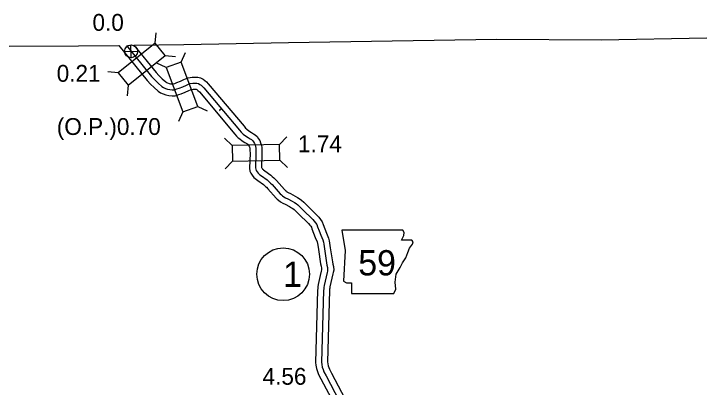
# Model space of a CAD drawing. Extents: x -83719 to 153526, y -11835 to 11446.
# Drawn here: x 5173 to 5745, y 1012 to 1324 of the extents above; entities that cross this region are included whole.
import ezdxf

# ---------------------------------------------------------------- set-up
doc = ezdxf.new("R2010")
doc.units = 0
for name, color, linetype in [('Level 1', 7, 'Continuous'), ('Level 10', 7, 'Continuous'), ('Level 20', 7, 'Continuous'), ('Level 21', 7, 'Continuous'), ('Level 25', 7, 'Continuous'), ('Level 26', 7, 'Continuous'), ('Level 27', 7, 'Continuous'), ('Level 58', 7, 'Continuous'), ('Level 59', 7, 'Continuous')]:
    doc.layers.add(name, color=color, linetype=linetype)

msp = doc.modelspace()

# ---------------------------------------------------------------- linework, layer by layer
at = {"layer": 'Level 1'}
for points in [[(5273.08, 1297.47), (5314.88, 1298.12), (5402.15, 1299.71), (5488.72, 1300.96), (5576.26, 1302.42), (5663.31, 1301.9), (5751.52, 1303.44), (5780.82, 1304.16)], [(5168.78, 1296.64), (5226.81, 1296.75), (5260.38, 1297.27)]]:
    msp.add_lwpolyline(points, dxfattribs=at)
at = {"layer": 'Level 10'}
for points in [[(5260.38, 1297.27), (5284.07, 1267.95), (5286.97, 1264.89), (5290.02, 1262.03), (5293.36, 1259.06), (5295.41, 1257.55), (5297.59, 1256.69), (5299.74, 1255.84), (5302.35, 1255.32), (5304.94, 1255.09), (5307.66, 1255.12), (5310.73, 1256.13), (5312.54, 1256.85), (5315.86, 1258.09), (5318.99, 1259.49), (5320.27, 1260.06), (5321.27, 1260.5), (5322.7, 1260.72), (5324.14, 1260.76), (5324.86, 1260.71), (5325.19, 1260.63), (5325.67, 1260.37), (5326.03, 1260.12), (5326.54, 1259.64), (5327.77, 1258.35), (5357.48, 1223.18), (5358.9, 1221.53), (5360.29, 1220.04), (5361.46, 1219.14), (5363.63, 1217.58), (5365.85, 1216.19), (5367.44, 1215.13), (5368.13, 1214.66), (5368.49, 1214.33), (5368.83, 1213.85), (5369.24, 1213.13), (5369.63, 1212.25), (5369.84, 1211.64), (5369.93, 1210.88), (5370, 1209.39), (5370.06, 1207.23), (5369.6, 1194.6), (5369.98, 1192.23), (5370.87, 1190.49), (5371.75, 1188.72), (5373.33, 1186.9), (5374.28, 1186.02), (5375.43, 1185.15), (5376.72, 1184.26), (5381.26, 1180.88), (5382.13, 1180.17), (5382.99, 1179.42), (5383.72, 1178.65), (5384.87, 1177.51), (5391.81, 1169.66), (5392.81, 1168.78), (5393.78, 1167.8), (5395.59, 1166.42), (5397.42, 1165.48), (5399.41, 1164.49), (5402.92, 1162.6), (5404.65, 1161.6), (5405.82, 1160.91), (5406.81, 1160.22), (5407.89, 1159.18), (5410.63, 1156.43), (5418.8, 1148.36), (5419.97, 1147.11), (5420.78, 1146.07), (5421.29, 1145.23), (5421.82, 1143.93), (5423.11, 1140.43), (5424.57, 1136.71), (5426.06, 1132.99), (5426.42, 1131.75), (5426.65, 1130.36), (5427.22, 1126.58), (5429.05, 1114.78), (5429.46, 1112.63), (5429.79, 1111.01), (5429.87, 1109.88), (5429.82, 1109.61), (5429.59, 1108.69), (5428.79, 1104.89), (5426.95, 1097.39), (5426.71, 1095.51), (5426.6, 1094.12), (5426.55, 1092.63), (5424.9, 1032.39), (5425.13, 1029.96), (5425.57, 1027.21), (5426.39, 1024.71), (5427.31, 1022.34), (5429.34, 1018.65), (5440.02, 998.21)], [(5273.08, 1297.47), (5291.6, 1274.54), (5294.03, 1271.98), (5296.76, 1269.42), (5299.66, 1266.84), (5300.29, 1266.37), (5301.26, 1266), (5302.58, 1265.47), (5303.78, 1265.23), (5305.32, 1265.1), (5306, 1265.11), (5307.31, 1265.54), (5308.95, 1266.19), (5312.07, 1267.35), (5314.91, 1268.62), (5316.21, 1269.2), (5318.46, 1270.2), (5321.82, 1270.7), (5324.31, 1270.76), (5326.46, 1270.63), (5328.8, 1270.01), (5330.86, 1268.95), (5332.37, 1267.89), (5333.61, 1266.72), (5335.22, 1265.03), (5365.08, 1229.68), (5366.35, 1228.21), (5367.05, 1227.45), (5367.42, 1227.17), (5369.21, 1225.89), (5371.28, 1224.59), (5373.05, 1223.41), (5374.37, 1222.5), (5376.03, 1220.98), (5377.24, 1219.27), (5378.18, 1217.66), (5378.95, 1215.88), (5379.63, 1213.9), (5379.9, 1211.73), (5380, 1209.75), (5380.06, 1207.17), (5379.63, 1195.32), (5379.8, 1195), (5380.14, 1194.31), (5380.52, 1193.87), (5380.71, 1193.7), (5381.31, 1193.25), (5382.56, 1192.37), (5387.42, 1188.76), (5388.56, 1187.82), (5389.92, 1186.65), (5390.87, 1185.64), (5392.14, 1184.4), (5398.88, 1176.76), (5399.69, 1176.05), (5400.41, 1175.32), (5400.94, 1174.92), (5401.92, 1174.41), (5404.01, 1173.37), (5407.8, 1171.33), (5409.69, 1170.23), (5411.2, 1169.34), (5413.16, 1167.99), (5414.9, 1166.32), (5417.69, 1163.51), (5425.99, 1155.32), (5427.59, 1153.6), (5429, 1151.79), (5430.24, 1149.77), (5431.15, 1147.54), (5432.46, 1143.99), (5433.87, 1140.39), (5435.52, 1136.26), (5436.19, 1133.97), (5436.53, 1131.91), (5437.11, 1128.08), (5438.91, 1116.48), (5439.27, 1114.56), (5439.71, 1112.38), (5439.94, 1109.37), (5439.6, 1107.5), (5439.33, 1106.42), (5438.54, 1102.66), (5436.79, 1095.57), (5436.66, 1094.51), (5436.59, 1093.55), (5436.54, 1092.3), (5434.91, 1032.73), (5435.05, 1031.22), (5435.32, 1029.57), (5435.81, 1028.08), (5436.39, 1026.59), (5438.16, 1023.37), (5449.21, 1002.22)], [(5346.15, 1243.56), (5345.7, 1244.11), (5344.57, 1243.25), (5345.18, 1242.51)]]:
    msp.add_lwpolyline(points, dxfattribs=at)
at = {"layer": 'Level 20'}
for p, q in [((5290.77, 1299.13), (5291.7, 1307.88)), ((5299.06, 1288.86), (5307.81, 1287.93)), ((5312.53, 1283.32), (5316.19, 1291.32)), ((5300.16, 1278.71), (5292.16, 1282.36)), ((5259.96, 1274.24), (5251.21, 1275.17)), ((5268.26, 1263.97), (5267.33, 1255.22)), ((5326.37, 1246.21), (5334.37, 1242.56)), ((5314, 1241.6), (5310.34, 1233.6)), ((5394.69, 1214.57), (5400.76, 1220.94)), ((5355.1, 1213.62), (5348.73, 1219.69)), ((5355.41, 1200.42), (5349.34, 1194.05)), ((5395, 1201.37), (5401.37, 1195.3))]:
    msp.add_line(p, q, dxfattribs=at)
for points in [[(5290.77, 1299.13), (5259.96, 1274.24), (5268.26, 1263.97), (5299.06, 1288.86)], [(5300.16, 1278.71), (5314, 1241.6), (5326.37, 1246.21), (5312.53, 1283.32)], [(5394.69, 1214.57), (5355.1, 1213.62), (5355.41, 1200.42), (5395, 1201.37)]]:
    msp.add_lwpolyline(points, close=True, dxfattribs=at)
at = {"layer": 'Level 21'}
msp.add_lwpolyline([(5446.88, 1142.86), (5449.42, 1125.94), (5448.29, 1100.28), (5450.55, 1098.87), (5454.78, 1098.87), (5454.78, 1089.85), (5490.31, 1089.85), (5492, 1093.52), (5491.43, 1099.44), (5492.28, 1106.21), (5495.38, 1111.56), (5497.36, 1115.51), (5500.18, 1119.74), (5501.87, 1124.25), (5503.28, 1127.92), (5505.81, 1131.02), (5506.38, 1132.99), (5505.25, 1134.4), (5496.51, 1134.4), (5498.48, 1138.35), (5498.77, 1140.89), (5497.6, 1142.84)], close=True, dxfattribs=at)
at = {"layer": 'Level 26'}
for p, q in [((5270.8, 1286.86), (5270.55, 1297.71)), ((5265.25, 1292.16), (5276.1, 1292.41))]:
    msp.add_line(p, q, dxfattribs=at)
msp.add_circle((5270.68, 1292.28), 5.43, dxfattribs=at)
at = {"layer": 'Level 27'}
msp.add_circle((5397.74, 1106.03), 22, dxfattribs=at)
at = {"layer": 'Level 59'}
msp.add_lwpolyline([(5266.83, 1297.25), (5287.84, 1271.25), (5290.5, 1268.43), (5293.39, 1265.72), (5296.51, 1262.95), (5297.85, 1261.96), (5299.42, 1261.34), (5301.16, 1260.66), (5303.07, 1260.28), (5305.13, 1260.1), (5306.83, 1260.11), (5309.02, 1260.84), (5310.75, 1261.52), (5313.96, 1262.72), (5316.95, 1264.05), (5318.24, 1264.63), (5319.87, 1265.35), (5322.26, 1265.71), (5324.22, 1265.76), (5325.66, 1265.67), (5326.99, 1265.32), (5328.26, 1264.66), (5329.2, 1264.01), (5330.08, 1263.18), (5331.49, 1261.69), (5361.28, 1226.43), (5362.63, 1224.87), (5363.67, 1223.75), (5364.44, 1223.15), (5366.42, 1221.74), (5368.57, 1220.39), (5370.24, 1219.27), (5371.25, 1218.58), (5372.26, 1217.65), (5373.03, 1216.56), (5373.71, 1215.4), (5374.29, 1214.07), (5374.74, 1212.77), (5374.92, 1211.3), (5375, 1209.57), (5375.06, 1207.2), (5374.61, 1194.91), (5374.79, 1193.81), (5375.33, 1192.74), (5375.95, 1191.51), (5376.92, 1190.39), (5377.49, 1189.86), (5378.37, 1189.2), (5379.64, 1188.31), (5384.34, 1184.82), (5385.34, 1183.99), (5386.45, 1183.04), (5387.29, 1182.14), (5388.51, 1180.95), (5395.34, 1173.21), (5396.25, 1172.42), (5397.09, 1171.56), (5398.27, 1170.67), (5399.67, 1169.95), (5401.71, 1168.93), (5405.36, 1166.96), (5407.17, 1165.91), (5408.51, 1165.12), (5409.99, 1164.1), (5411.4, 1162.75), (5414.16, 1159.97), (5422.4, 1151.84), (5423.78, 1150.35), (5424.89, 1148.93), (5425.77, 1147.5), (5426.49, 1145.74), (5427.79, 1142.21), (5429.22, 1138.55), (5430.79, 1134.63), (5431.31, 1132.86), (5431.59, 1131.13), (5432.16, 1127.33), (5433.98, 1115.63), (5434.36, 1113.6), (5434.75, 1111.7), (5434.9, 1109.63), (5434.71, 1108.56), (5434.46, 1107.55), (5433.66, 1103.77), (5431.87, 1096.48), (5431.68, 1095.01), (5431.6, 1093.84), (5431.54, 1092.47), (5429.91, 1032.56), (5430.09, 1030.59), (5430.45, 1028.39), (5431.1, 1026.39), (5431.85, 1024.46), (5433.75, 1021.01), (5444.61, 1000.22)], dxfattribs=at)

# ---------------------------------------------------------------- texts
at = {"layer": 'Level 21'}
msp.add_text('59', height=21.12, dxfattribs=at).set_placement((5460.51, 1105.04))
at = {"layer": 'Level 25'}
msp.add_text('0.0', height=14.08, dxfattribs=at).set_placement((5238.47, 1309.44))
at = {"layer": 'Level 27'}
msp.add_text('1', height=21.12, dxfattribs=at).set_placement((5397.74, 1095.47))
at = {"layer": 'Level 58'}
for s, p in [('0.21', (5208.59, 1266.85)), ('(O.P.)0.70', (5208.67, 1222.42)), ('1.74', (5410.13, 1207.92)), ('4.56', (5380.57, 1013.66))]:
    msp.add_text(s, height=14.08, dxfattribs=at).set_placement(p)

doc.saveas('drawing.dxf')
